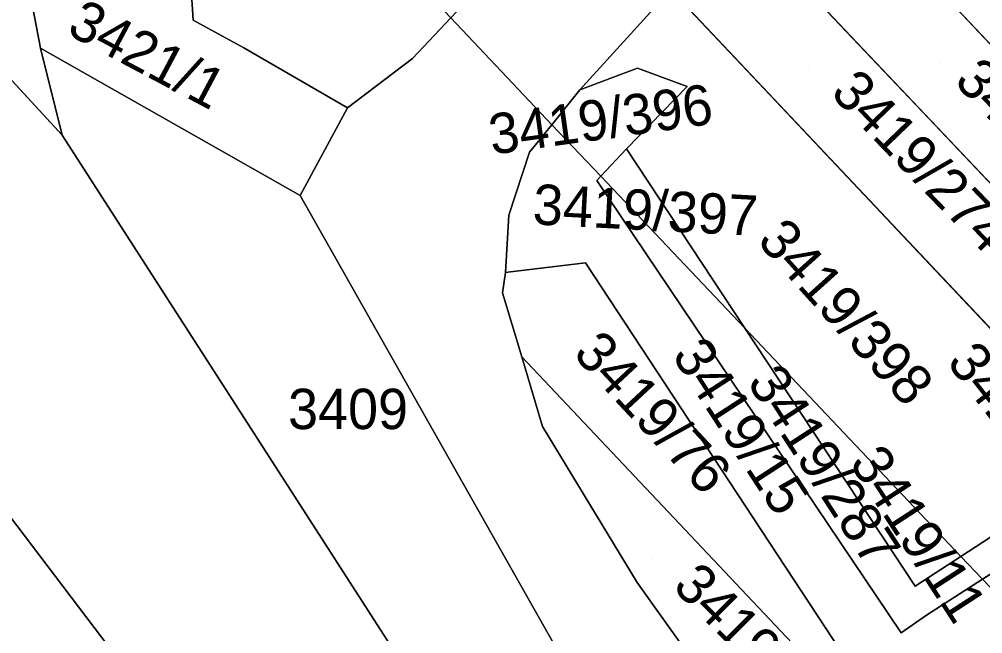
# Model space of a CAD drawing. Extents: x -262715 to -259381, y -1237238 to -1231182.
# Drawn here: x -262033.71 to -261985.94, y -1235718.42 to -1235687.95 of the extents above; entities that cross this region are included whole.
import ezdxf

# ---------------------------------------------------------------- set-up
doc = ezdxf.new("R2010")
doc.units = 0
for name, color, linetype in [('body_kn', 7, 'Continuous'), ('kladpar_druhypozemkov', 7, 'Continuous'), ('kladpar_hranice', 7, 'Continuous'), ('kladpar_parcelnecisla', 7, 'Continuous'), ('kladpar_plochy', 7, 'Continuous')]:
    doc.layers.add(name, color=color, linetype=linetype)

msp = doc.modelspace()

# ---------------------------------------------------------------- linework, layer by layer
at = {"layer": 'body_kn'}
for p, q in [((-262025.09, -1235687.99), (-262025.09, -1235687.99)), ((-262032.65, -1235689.38), (-262032.65, -1235689.38)), ((-262022.58, -1235689.37), (-262022.58, -1235689.37)), ((-262014.22, -1235689.89), (-262014.22, -1235689.89)), ((-262003.06, -1235690.37), (-262003.06, -1235690.37)), ((-262005.91, -1235691.45), (-262005.91, -1235691.45)), ((-262000.6, -1235691.28), (-262000.6, -1235691.28)), ((-262017.44, -1235692.35), (-262017.44, -1235692.35)), ((-262007.31, -1235693.18), (-262007.31, -1235693.18)), ((-262031.59, -1235693.69), (-262031.59, -1235693.69)), ((-262008.41, -1235694.54), (-262008.41, -1235694.54)), ((-262003.61, -1235694.38), (-262003.61, -1235694.38)), ((-262004.88, -1235695.73), (-262004.88, -1235695.73)), ((-262004.88, -1235695.73), (-262004.88, -1235695.73)), ((-262005.08, -1235695.94), (-262005.08, -1235695.94)), ((-262019.79, -1235696.69), (-262019.79, -1235696.69)), ((-262019.79, -1235696.69), (-262019.79, -1235696.69)), ((-262009.43, -1235697.67), (-262009.43, -1235697.67)), ((-262005.64, -1235700.02), (-262005.64, -1235700.02)), ((-262009.61, -1235700.5), (-262009.61, -1235700.5)), ((-262009.61, -1235700.5), (-262009.61, -1235700.5)), ((-262009.36, -1235700.47), (-262009.36, -1235700.47)), ((-262009.75, -1235701.51), (-262009.75, -1235701.51)), ((-262009.75, -1235701.51), (-262009.75, -1235701.51)), ((-261997.74, -1235703.27), (-261997.74, -1235703.27)), ((-261997.74, -1235703.27), (-261997.74, -1235703.27)), ((-262008.8, -1235704.69), (-262008.8, -1235704.69)), ((-262008.8, -1235704.69), (-262008.8, -1235704.69)), ((-262007.77, -1235708.14), (-262007.77, -1235708.14)), ((-261987.03, -1235714.58), (-261987.03, -1235714.58)), ((-261987.03, -1235714.58), (-261987.03, -1235714.58)), ((-261985.95, -1235715.71), (-261985.95, -1235715.71)), ((-262003.07, -1235715.88), (-262003.07, -1235715.88)), ((-261989.3, -1235716.06), (-261989.3, -1235716.06)), ((-261988.73, -1235717.49), (-261988.73, -1235717.49)), ((-261989.99, -1235718.38), (-261989.99, -1235718.38))]:
    msp.add_line(p, q, dxfattribs=at)
at = {"layer": 'kladpar_druhypozemkov'}
for p, q in [((-262027.06, -1235688.77), (-262027.06, -1235688.77)), ((-261994.57, -1235690.46), (-261994.57, -1235690.46)), ((-261988.02, -1235690.13), (-261988.02, -1235690.13)), ((-262004.05, -1235691.99), (-262004.05, -1235691.99)), ((-262003.11, -1235696.71), (-262003.11, -1235696.71)), ((-261990.74, -1235702.98), (-261990.74, -1235702.98)), ((-262007.58, -1235703.97), (-262007.58, -1235703.97)), ((-262001.81, -1235703.97), (-262001.81, -1235703.97)), ((-262018.06, -1235705.88), (-262018.06, -1235705.88)), ((-261997.24, -1235706.28), (-261997.24, -1235706.28)), ((-261992.91, -1235708.92), (-261992.91, -1235708.92)), ((-262002.36, -1235714.72), (-262002.36, -1235714.72))]:
    msp.add_line(p, q, dxfattribs=at)
at = {"layer": 'kladpar_hranice'}
for p, q in [((-261971.28, -1235704.32), (-261992.01, -1235682.36)), ((-261992.01, -1235682.36), (-261971.28, -1235704.32)), ((-261975.29, -1235706.94), (-261998.1, -1235682.84)), ((-261998.1, -1235682.84), (-261975.29, -1235706.94)), ((-261979.52, -1235709.69), (-262001.4, -1235686.48)), ((-262001.4, -1235686.48), (-261979.52, -1235709.69)), ((-262007.31, -1235693.18), (-262012.32, -1235687.88)), ((-262012.32, -1235687.88), (-262007.31, -1235693.18)), ((-262004.88, -1235695.73), (-262007.31, -1235693.18)), ((-262007.31, -1235693.18), (-262004.88, -1235695.73)), ((-262004.88, -1235695.73), (-261997.74, -1235703.27)), ((-261997.74, -1235703.27), (-262004.88, -1235695.73)), ((-262008.8, -1235704.69), (-262009.75, -1235701.51)), ((-261997.74, -1235703.27), (-261987.03, -1235714.58)), ((-261987.03, -1235714.58), (-261997.74, -1235703.27)), ((-261979.52, -1235709.69), (-261987.03, -1235714.58)), ((-261987.03, -1235714.58), (-261979.52, -1235709.69)), ((-261985.95, -1235715.71), (-261978.39, -1235710.88)), ((-261978.39, -1235710.88), (-261985.95, -1235715.71)), ((-261987.03, -1235714.58), (-261985.95, -1235715.71)), ((-261985.95, -1235715.71), (-261987.03, -1235714.58)), ((-261982.44, -1235719.42), (-261985.95, -1235715.71)), ((-261985.95, -1235715.71), (-261982.44, -1235719.42))]:
    msp.add_line(p, q, dxfattribs=at)
for points in [[(-261984.51, -1235637.99), (-261984.14, -1235641.96), (-261990.16, -1235646.59), (-261991.6, -1235643.33), (-261995.18, -1235641.48), (-261998.62, -1235642.85), (-262011.38, -1235653.68), (-262025.14, -1235666.77), (-262027.31, -1235669.42), (-262028.48, -1235670.83), (-262031.28, -1235674.24), (-262033.21, -1235680.14), (-262033.45, -1235685.22), (-262032.65, -1235689.38), (-262031.59, -1235693.69), (-262063.36, -1235659.18), (-262058.18, -1235661.97), (-262051.7, -1235663.08), (-262048.83, -1235663.05), (-262048.27, -1235663.05), (-262040.81, -1235661.23), (-262024.09, -1235648.16), (-262009.51, -1235636.77)], [(-262081.92, -1235688.22), (-262080.85, -1235679.13), (-262080.12, -1235672.98), (-262076.81, -1235676.94), (-262070.78, -1235681.04), (-262065.23, -1235682.78), (-262061.91, -1235682.39), (-262060.99, -1235680.29), (-262061.87, -1235677.16), (-262067.88, -1235669.57), (-262071.18, -1235665.59), (-262069.42, -1235664.16), (-262064.18, -1235659.88), (-262063.36, -1235659.18), (-262031.59, -1235693.69), (-262013.51, -1235721.8), (-261996.35, -1235748.74), (-261979.55, -1235774.83), (-261960.13, -1235804.5), (-261935.73, -1235843.8), (-261931.33, -1235851.2)], [(-262021.91, -1235677.76), (-262023.87, -1235680.69), (-262025.35, -1235683.85), (-262025.09, -1235687.99), (-262022.58, -1235689.37), (-262017.44, -1235692.35), (-262019.79, -1235696.69), (-262032.65, -1235689.38), (-262033.45, -1235685.22), (-262030.1, -1235686.25), (-262027.02, -1235679.51), (-262024.22, -1235675.32)], [(-262012.32, -1235687.88), (-262014.22, -1235689.89), (-262017.44, -1235692.35), (-262022.58, -1235689.37), (-262025.09, -1235687.99), (-262025.35, -1235683.85), (-262023.87, -1235680.69), (-262021.91, -1235677.76)], [(-262001.4, -1235686.48), (-262005.91, -1235691.45), (-262007.31, -1235693.18)], [(-261997.74, -1235703.27), (-262003.61, -1235694.38), (-262000.6, -1235691.28), (-262003.06, -1235690.37), (-262005.91, -1235691.45), (-262001.4, -1235686.48)], [(-262007.21, -1235718.92), (-262019.79, -1235696.69), (-262017.44, -1235692.35), (-262014.22, -1235689.89), (-262012.32, -1235687.88)], [(-262019.79, -1235696.69), (-262007.21, -1235718.92), (-262013.51, -1235721.8), (-262031.59, -1235693.69), (-262032.65, -1235689.38), (-262019.79, -1235696.69)], [(-261956.93, -1235824.12), (-261966.74, -1235808.5), (-261985.69, -1235779.24), (-262005.02, -1235752), (-262018.13, -1235733.76), (-262050.33, -1235691.31), (-262052.17, -1235690.38), (-262053.82, -1235690.77), (-262054.49, -1235695.76), (-262051.96, -1235705.56), (-262026.92, -1235741.35), (-262016.41, -1235756.62), (-262010.35, -1235767.62)], [(-262007.31, -1235693.18), (-262005.91, -1235691.45), (-262003.06, -1235690.37), (-262000.6, -1235691.28), (-262003.61, -1235694.38), (-262004.88, -1235695.73)], [(-262050.33, -1235691.31), (-262018.13, -1235733.76), (-262005.02, -1235752), (-261985.69, -1235779.24), (-261966.74, -1235808.5), (-261956.93, -1235824.12)], [(-262007.31, -1235693.18), (-262008.41, -1235694.54), (-262009.43, -1235697.67), (-262009.61, -1235700.5), (-262009.75, -1235701.51), (-262008.8, -1235704.69), (-262007.77, -1235708.14), (-262003.07, -1235715.88), (-261995.02, -1235727.16)], [(-262009.61, -1235700.5), (-262009.43, -1235697.67), (-262008.41, -1235694.54), (-262007.31, -1235693.18)], [(-262004.88, -1235695.73), (-262003.61, -1235694.38), (-261997.74, -1235703.27)], [(-261985.95, -1235715.71), (-261988.73, -1235717.49), (-261989.99, -1235718.38), (-262005.08, -1235695.94), (-262004.88, -1235695.73)], [(-262004.88, -1235695.73), (-262005.08, -1235695.94), (-261989.99, -1235718.38), (-261988.73, -1235717.49), (-261985.95, -1235715.71)], [(-262009.75, -1235701.51), (-262009.61, -1235700.5), (-262009.36, -1235700.47), (-262005.64, -1235700.02), (-261988.19, -1235726.57)], [(-261988.19, -1235726.57), (-262005.64, -1235700.02), (-262009.36, -1235700.47), (-262009.61, -1235700.5)], [(-261987.03, -1235714.58), (-261989.3, -1235716.06), (-261997.74, -1235703.27)], [(-261997.74, -1235703.27), (-261989.3, -1235716.06), (-261987.03, -1235714.58)], [(-261990.44, -1235724.17), (-261995.02, -1235727.16), (-262003.07, -1235715.88), (-262007.77, -1235708.14), (-262008.8, -1235704.69)], [(-262008.8, -1235704.69), (-261995.11, -1235719.19), (-261990.44, -1235724.17)], [(-261988.19, -1235726.57), (-261988.96, -1235725.74), (-261990.44, -1235724.17), (-261995.11, -1235719.19), (-262008.8, -1235704.69)]]:
    msp.add_lwpolyline(points, dxfattribs=at)
at = {"layer": 'kladpar_plochy'}
for p, q in [((-262031.59, -1235693.69), (-262063.36, -1235659.18)), ((-262033.45, -1235685.22), (-262032.65, -1235689.38)), ((-262032.65, -1235689.38), (-262031.59, -1235693.69))]:
    msp.add_line(p, q, dxfattribs=at)
for points in [[(-262063.36, -1235659.18), (-262031.59, -1235693.69), (-262013.51, -1235721.8), (-261996.35, -1235748.74), (-261979.55, -1235774.83), (-261960.13, -1235804.5), (-261935.73, -1235843.8), (-261931.33, -1235851.2), (-261956.93, -1235824.12), (-261966.74, -1235808.5), (-261985.69, -1235779.24), (-262005.02, -1235752), (-262018.13, -1235733.76), (-262050.33, -1235691.31)], [(-262007.21, -1235718.92), (-262019.79, -1235696.69), (-262017.44, -1235692.35), (-262014.22, -1235689.89), (-262012.32, -1235687.88), (-262007.31, -1235693.18), (-262008.41, -1235694.54), (-262009.43, -1235697.67), (-262009.61, -1235700.5), (-262009.75, -1235701.51), (-262008.8, -1235704.69), (-262007.77, -1235708.14), (-262003.07, -1235715.88), (-261995.02, -1235727.16)]]:
    msp.add_lwpolyline(points, dxfattribs=at)
for points in [[(-261964.85, -1235700.14), (-261971.28, -1235704.32), (-261992.01, -1235682.36), (-261991.47, -1235681.87), (-261988.22, -1235678.49), (-261991.05, -1235677.62), (-261994.25, -1235679.21), (-261994.53, -1235679.69), (-261994.9, -1235679.3), (-261989.83, -1235673.71)], [(-262021.91, -1235677.76), (-262023.87, -1235680.69), (-262025.35, -1235683.85), (-262025.09, -1235687.99), (-262022.58, -1235689.37), (-262017.44, -1235692.35), (-262019.79, -1235696.69), (-262032.65, -1235689.38), (-262033.45, -1235685.22), (-262030.1, -1235686.25), (-262027.02, -1235679.51), (-262024.22, -1235675.32)], [(-262012.32, -1235687.88), (-262014.22, -1235689.89), (-262017.44, -1235692.35), (-262022.58, -1235689.37), (-262025.09, -1235687.99), (-262025.35, -1235683.85), (-262023.87, -1235680.69), (-262021.91, -1235677.76)], [(-261971.28, -1235704.32), (-261975.29, -1235706.94), (-261998.1, -1235682.84), (-261994.9, -1235679.3), (-261994.53, -1235679.69), (-261995.89, -1235681.97), (-261994.95, -1235684.98), (-261992.01, -1235682.36)], [(-262012.32, -1235687.88), (-262006.19, -1235681.4), (-262001.4, -1235686.48), (-262005.91, -1235691.45), (-262007.31, -1235693.18)], [(-261975.29, -1235706.94), (-261979.52, -1235709.69), (-262001.4, -1235686.48), (-261998.1, -1235682.84)], [(-261979.52, -1235709.69), (-261987.03, -1235714.58), (-261997.74, -1235703.27), (-262003.61, -1235694.38), (-262000.6, -1235691.28), (-262003.06, -1235690.37), (-262005.91, -1235691.45), (-262001.4, -1235686.48)], [(-262019.79, -1235696.69), (-262007.21, -1235718.92), (-262013.51, -1235721.8), (-262031.59, -1235693.69), (-262032.65, -1235689.38)], [(-262050.33, -1235691.31), (-262018.13, -1235733.76), (-262005.02, -1235752), (-261985.69, -1235779.24), (-261966.74, -1235808.5), (-261956.93, -1235824.12), (-261964.77, -1235815.86), (-261983.72, -1235795.77), (-262010.35, -1235767.62), (-262016.41, -1235756.62), (-262026.92, -1235741.35), (-262051.96, -1235705.56), (-262054.49, -1235695.76), (-262053.82, -1235690.77), (-262052.17, -1235690.38)], [(-262004.88, -1235695.73), (-262007.31, -1235693.18), (-262005.91, -1235691.45), (-262003.06, -1235690.37), (-262000.6, -1235691.28), (-262003.61, -1235694.38)], [(-262009.61, -1235700.5), (-262009.43, -1235697.67), (-262008.41, -1235694.54), (-262007.31, -1235693.18), (-262004.88, -1235695.73), (-262005.08, -1235695.94), (-261989.99, -1235718.38), (-261988.73, -1235717.49), (-261985.95, -1235715.71), (-261982.44, -1235719.42), (-261984.75, -1235720.91), (-261984.96, -1235720.59), (-261986.19, -1235721.34), (-261986.78, -1235721.7), (-261987.43, -1235722.19), (-261976.08, -1235739.49), (-261988.19, -1235726.57), (-262005.64, -1235700.02), (-262009.36, -1235700.47)], [(-261997.74, -1235703.27), (-262004.88, -1235695.73), (-262003.61, -1235694.38)], [(-261987.03, -1235714.58), (-261985.95, -1235715.71), (-261988.73, -1235717.49), (-261989.99, -1235718.38), (-262005.08, -1235695.94), (-262004.88, -1235695.73), (-261997.74, -1235703.27), (-261989.3, -1235716.06)], [(-262009.75, -1235701.51), (-262009.61, -1235700.5), (-262009.36, -1235700.47), (-262005.64, -1235700.02), (-261988.19, -1235726.57), (-261988.96, -1235725.74), (-261990.44, -1235724.17), (-261995.11, -1235719.19), (-262008.8, -1235704.69)], [(-261987.03, -1235714.58), (-261989.3, -1235716.06), (-261997.74, -1235703.27)], [(-261990.44, -1235724.17), (-261995.02, -1235727.16), (-262003.07, -1235715.88), (-262007.77, -1235708.14), (-262008.8, -1235704.69), (-261995.11, -1235719.19)], [(-261978.39, -1235710.88), (-261985.95, -1235715.71), (-261987.03, -1235714.58), (-261979.52, -1235709.69)], [(-261982.44, -1235719.42), (-261985.95, -1235715.71), (-261978.39, -1235710.88), (-261975.11, -1235714.36), (-261975.55, -1235714.28), (-261975.73, -1235715.08), (-261979.8, -1235717.71), (-261980.58, -1235717.56), (-261980.82, -1235718.38)]]:
    msp.add_lwpolyline(points, close=True, dxfattribs=at)

# ---------------------------------------------------------------- texts
at = {"layer": 'kladpar_parcelnecisla'}
for s, rotation, p in [('3421/1', 332, (-262031.426, -1235688.642)), ('3419/276', 314, (-261987.419, -1235691.072)), ('3419/274', 314, (-261993.549, -1235691.652)), ('3419/396', 8, (-262010.277, -1235694.672)), ('3419/397', 357, (-262008.284, -1235698.113)), ('3419/398', 312, (-261997.182, -1235698.974)), ('3419/76', 313, (-262006.31, -1235704.581)), ('3419/15', 303, (-262001.392, -1235704.612)), ('3419/399', 308, (-261987.776, -1235704.967)), ('3419/287', 303, (-261997.665, -1235705.945)), ('3419/11', 303, (-261992.589, -1235709.941)), ('3419/211', 315, (-262001.378, -1235716.136))]:
    msp.add_text(s, height=2, rotation=rotation, dxfattribs=at).set_placement(p)
msp.add_text('3409', height=2, dxfattribs=at).set_placement((-262020.384, -1235708.27))

doc.saveas('drawing.dxf')
